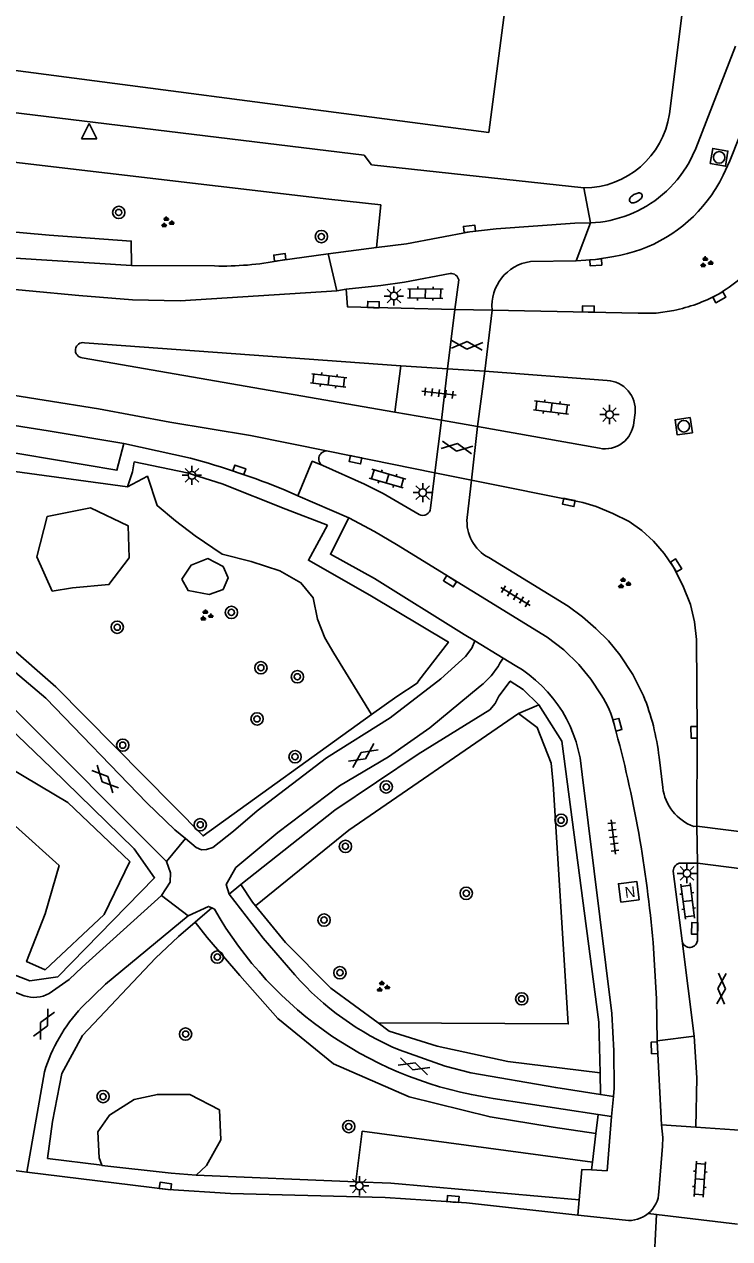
# Model space of a CAD drawing. Extents: x 131000 to 133014, y 396499 to 399001.
# Drawn here: x 132031.7 to 132077.5, y 396909.4 to 396988.2 of the extents above; entities that cross this region are included whole.
import ezdxf

# ---------------------------------------------------------------- set-up
doc = ezdxf.new("R2010")
doc.units = 0
for name, color, linetype in [('gg-afsc-muur', 7, 'Continuous'), ('gg-knt-verharding', 7, 'Continuous'), ('gg-knt-verharding nz', 7, 'Continuous'), ('gt-grn-groengrens', 7, 'Continuous'), ('gt-grn-weggrens', 7, 'Continuous'), ('gt-symb-boom', 7, 'Continuous'), ('gt-symb-brandkraan', 7, 'Continuous'), ('gt-symb-gesloten verharding', 7, 'Continuous'), ('gt-symb-groenvak', 7, 'Continuous'), ('gt-symb-klinker verharding', 7, 'Continuous'), ('gt-symb-kolk', 7, 'Continuous'), ('gt-symb-lichtmast', 7, 'Continuous'), ('gt-symb-nortonput', 7, 'Continuous'), ('gt-symb-rioolschacht', 7, 'Continuous'), ('gt-symb-tegel verharding', 7, 'Continuous'), ('gt-symb-waterafsluiter', 7, 'Continuous')]:
    doc.layers.add(name, color=color, linetype=linetype)

# ---------------------------------------------------------------- blocks, each defined once
blk = doc.blocks.new('gt0-LMAST')
at = {"layer": 'gt-symb-lichtmast'}
for p, q in [((-0.182, 0.173), (-0.447, 0.438)), ((-0.005, 0.246), (-0.005, 0.621)), ((0.172, 0.173), (0.437, 0.438)), ((-0.255, -0.004), (-0.63, -0.004)), ((-0.182, -0.181), (-0.447, -0.446)), ((-0.005, -0.254), (-0.005, -0.629)), ((0.437, -0.446), (0.172, -0.181)), ((0.245, -0.004), (0.62, -0.004))]:
    blk.add_line(p, q, dxfattribs=at)
blk.add_circle((-0.005, -0.004), 0.25, dxfattribs=at)
blk = doc.blocks.new('gt0-KL1')
at = {"layer": 'gt-symb-klinker verharding'}
for p, q in [((-1.15, 0.3), (1.15, 0.3)), ((-1, -0.3), (-1, 0.3)), ((-0.5, 0.3), (-0.5, 0.45)), ((0, -0.3), (0, 0.3)), ((0.5, 0.3), (0.5, 0.45)), ((1, -0.3), (1, 0.3)), ((-1.15, -0.3), (1.15, -0.3)), ((-0.5, -0.45), (-0.5, -0.3)), ((0.5, -0.45), (0.5, -0.3))]:
    blk.add_line(p, q, dxfattribs=at)
blk = doc.blocks.new('gt0-KOLK')
at = {"layer": 'gt-symb-kolk'}
blk.add_lwpolyline([(0, 0), (0.375, 0), (0.375, 0.4), (-0.375, 0.4), (-0.375, 0), (0, 0)], dxfattribs=at)
blk = doc.blocks.new('gt0-RS')
at = {"layer": 'gt-symb-rioolschacht'}
blk.add_lwpolyline([(-0.5, -0.5), (0.5, -0.5), (0.5, 0.5), (-0.5, 0.5)], close=True, dxfattribs=at)
blk.add_circle((0, 0), 0.375, dxfattribs=at)
blk = doc.blocks.new('gt0-BR')
at = {"layer": 'gt-symb-brandkraan'}
for centre, radius, start, end in [((-0.244, 0), 0.206, 107.56694, 252.43307), ((0.599, -2.664), 3, 106.89205, 107.56694), ((0, -0.691), 0.938, 73.10799, 106.89205), ((-0.599, -2.664), 3, 72.43309, 73.10799), ((0.244, 0), 0.206, 287.56695, 72.43309), ((0.599, 2.664), 3, 252.43307, 253.10797), ((0, 0.691), 0.938, 253.10797, 286.89206), ((-0.599, 2.664), 3, 286.89206, 287.56695)]:
    blk.add_arc(centre, radius, start, end, dxfattribs=at)
blk = doc.blocks.new('gt0-TEG1')
at = {"layer": 'gt-symb-tegel verharding'}
for p, q in [((-1.125, 0), (1.125, 0)), ((-0.9, -0.25), (-0.9, 0.25)), ((-0.45, -0.25), (-0.45, 0.25)), ((0, -0.25), (0, 0.25)), ((0.45, -0.25), (0.45, 0.25)), ((0.9, -0.25), (0.9, 0.25))]:
    blk.add_line(p, q, dxfattribs=at)
blk = doc.blocks.new('gt0-GRVAK')
at = {"layer": 'gt-symb-groenvak'}
for p, q in [((-0.11, 0.189), (-0.228, 0.24)), ((-0.182, 0.153), (0.088, 0.153)), ((-0.091, 0.211), (-0.156, 0.322)), ((-0.047, 0.214), (-0.047, 0.393)), ((-0.004, 0.211), (0.061, 0.322)), ((0.015, 0.189), (0.133, 0.24)), ((0.262, -0.052), (0.197, 0.059)), ((0.305, -0.049), (0.305, 0.13)), ((0.349, -0.052), (0.414, 0.059)), ((-0.245, -0.228), (-0.363, -0.177)), ((-0.318, -0.264), (-0.047, -0.264)), ((-0.226, -0.206), (-0.291, -0.095)), ((-0.183, -0.203), (-0.183, -0.024)), ((-0.139, -0.206), (-0.074, -0.095)), ((-0.12, -0.228), (-0.002, -0.177)), ((0.243, -0.074), (0.125, -0.023)), ((0.17, -0.11), (0.441, -0.11)), ((0.368, -0.074), (0.486, -0.023))]:
    blk.add_line(p, q, dxfattribs=at)
blk = doc.blocks.new('gt0-GESVH1')
at = {"layer": 'gt-symb-gesloten verharding'}
for p, q in [((-0.992, -0.261), (0.008, 0.239)), ((0.008, -0.261), (-0.992, 0.239)), ((0.008, 0.239), (1.008, -0.261)), ((1.008, 0.239), (0.008, -0.261))]:
    blk.add_line(p, q, dxfattribs=at)
blk = doc.blocks.new('gt0-NPUT')
at = {"layer": 'gt-symb-nortonput'}
blk.add_lwpolyline([(-0.566, -0.608), (-0.566, 0.592), (0.634, 0.592), (0.634, -0.608)], close=True, dxfattribs=at)
blk.add_text('N', height=0.7, dxfattribs=at).set_placement((-0.221, -0.381))
blk = doc.blocks.new('gt0-BOOM')
at = {"layer": 'gt-symb-boom'}
for radius in [0.4, 0.2]:
    blk.add_circle((0, 0), radius, dxfattribs=at)
blk = doc.blocks.new('gt0-WAFSL')
at = {"layer": 'gt-symb-waterafsluiter'}
for p, q in [((-0.5, -0.333), (0, 0.667)), ((0, 0.667), (0.5, -0.333)), ((0.5, -0.333), (-0.5, -0.333))]:
    blk.add_line(p, q, dxfattribs=at)

msp = doc.modelspace()

# ---------------------------------------------------------------- linework, layer by layer
at = {"layer": 'gg-afsc-muur'}
msp.add_lwpolyline([(132064.322, 397000), (132061.86, 396981.22), (132025.47, 396985.98), (132026.248, 396991.929)], dxfattribs=at)
at = {"layer": 'gg-knt-verharding'}
for p, q in [((132077.466, 397013.106), (132073.609, 396982.425)), ((132024.82, 396983.27), (132053.767, 396979.747)), ((132051.476, 396976.885), (132024.429, 396980.06)), ((132054.563, 396973.735), (132051.426, 396973.324)), ((132051.426, 396973.324), (132048.31, 396972.905)), ((132051.979, 396970.928), (132051.426, 396973.324)), ((132064.571, 396972.828), (132067.549, 396972.881)), ((132044.038, 396972.544), (132038.637, 396972.582)), ((132059.908, 396971.639), (132059.659, 396969.707)), ((132052.601, 396971.039), (132051.979, 396970.928)), ((132062.081, 396969.681), (132059.659, 396969.707)), ((132035.583, 396967.558), (132056.151, 396966.064)), ((132055.747, 396963.053), (132035.439, 396966.572)), ((132055.747, 396963.053), (132056.151, 396966.064)), ((132056.151, 396966.064), (132059.188, 396965.866)), ((132059.188, 396965.866), (132061.606, 396965.708)), ((132061.126, 396962.124), (132061.606, 396965.708)), ((132061.606, 396965.708), (132069.559, 396965.105)), ((132058.779, 396962.529), (132055.747, 396963.053)), ((132061.126, 396962.124), (132058.779, 396962.529)), ((132071.376, 396963.014), (132071.284, 396962.381)), ((132069.061, 396960.699), (132061.126, 396962.124)), ((132038.134, 396961.006), (132042.472, 396960.054)), ((132051.413, 396960.523), (132058.359, 396959.099)), ((132058.359, 396959.099), (132058.077, 396956.809)), ((132060.743, 396958.624), (132058.359, 396959.099)), ((132060.457, 396956.205), (132060.743, 396958.624)), ((132048.627, 396957.976), (132049.45, 396957.623)), ((132049.45, 396957.623), (132052.765, 396956.181)), ((132060.948, 396948.195), (132060.269, 396948.609)), ((132062.794, 396947.068), (132060.948, 396948.195)), ((132062.588, 396946.742), (132062.794, 396947.068)), ((132063.574, 396946.592), (132062.794, 396947.068)), ((132031.003, 396943.801), (132040.914, 396933.854)), ((132073.171, 396938.661), (132072.924, 396940.639)), ((132075.391, 396936.151), (132075.177, 396936.139)), ((132075.414, 396933.76), (132075.391, 396936.151)), ((132075.414, 396933.76), (132074.342, 396933.76)), ((132075.423, 396928.791), (132075.414, 396933.76)), ((132073.852, 396933.226), (132074.422, 396928.697)), ((132044.028, 396930.759), (132043.861, 396930.839)), ((132074.422, 396928.697), (132075.2, 396922.51)), ((132075.2, 396922.51), (132072.803, 396922.208)), ((132073.084, 396916.755), (132072.803, 396922.208)), ((132031.848, 396913.685), (132032.98, 396920.198)), ((132062.147, 396918.472), (132068.976, 396917.43)), ((132069.955, 396918.595), (132069.116, 396918.724)), ((132069.846, 396917.297), (132069.955, 396918.595)), ((132068.976, 396917.43), (132069.846, 396917.297)), ((132069.846, 396917.297), (132069.548, 396913.76)), ((132075.321, 396916.604), (132073.084, 396916.755)), ((132078.468, 396916.392), (132075.321, 396916.604)), ((132031.848, 396913.685), (132029.793, 396913.939)), ((132068.539, 396913.821), (132069.548, 396913.76)), ((132067.657, 396910.888), (132067.743, 396911.87)), ((132067.657, 396910.888), (132070.75, 396910.55)), ((132072.764, 396910.918), (132072.21, 396910.984)), ((132078.019, 396910.293), (132072.764, 396910.918))]:
    msp.add_line(p, q, dxfattribs=at)
for points in [[(132077.903, 396986.823), (132075.326, 396980.179), (132074.881, 396979.273)], [(132077.101, 396978.452), (132077.518, 396979.372), (132079.462, 396984.227), (132079.568, 396984.445)], [(132068.037, 396977.61), (132054.244, 396979.116), (132053.767, 396979.747)], [(132054.563, 396973.735), (132054.839, 396976.513), (132051.476, 396976.885)], [(132038.637, 396972.582), (132038.628, 396974.164), (132033.284, 396974.552), (132025.05, 396975.28)], [(132054.563, 396973.735), (132056.513, 396973.991), (132060.634, 396974.755), (132062.349, 396974.952), (132067.452, 396975.324), (132068.474, 396975.338)], [(132067.549, 396972.881), (132068.802, 396972.975), (132069.993, 396973.169)], [(132059.341, 396972.064), (132056.389, 396971.499), (132054.838, 396971.282), (132052.601, 396971.039)], [(132059.659, 396969.707), (132052.672, 396969.897), (132052.601, 396971.039)], [(132073.888, 396969.657), (132072.733, 396969.487), (132071.566, 396969.474), (132062.081, 396969.681)], [(132027.38, 396961.02), (132037.697, 396959.269), (132038.134, 396961.006)], [(132051.069, 396959.575), (132050.393, 396959.859), (132049.45, 396957.623)], [(132051.069, 396959.575), (132053.786, 396958.369), (132054.987, 396957.757), (132057.333, 396956.41)], [(132060.743, 396958.624), (132067.978, 396957.182), (132068.839, 396956.91), (132069.929, 396956.473), (132070.975, 396955.938), (132071.813, 396955.352), (132072.57, 396954.664), (132073.266, 396953.864), (132073.859, 396952.984), (132074.477, 396951.796), (132074.961, 396950.547), (132075.229, 396949.426), (132075.353, 396948.28), (132075.4, 396942.249), (132075.391, 396936.151)], [(132052.765, 396956.181), (132051.568, 396953.814), (132054.425, 396952.234), (132060.269, 396948.609)], [(132052.765, 396956.181), (132054.43, 396955.305), (132055.864, 396954.461), (132065.654, 396948.426), (132066.731, 396947.6), (132067.709, 396946.659), (132068.497, 396945.713), (132069.174, 396944.684)], [(132071.917, 396944.616), (132071.23, 396946.002), (132070.376, 396947.291), (132069.641, 396948.186), (132068.82, 396949.002), (132067.946, 396949.762), (132067.015, 396950.451), (132061.869, 396953.597)], [(132004.626, 396948.677), (132006.43, 396948.146), (132009.238, 396948.865), (132013.281, 396950.493), (132017.789, 396951.034), (132021.953, 396950.426), (132025.729, 396949.365), (132029.665, 396947.326), (132033.064, 396944.462)], [(132042.153, 396935.345), (132042.851, 396934.775), (132043.201, 396934.624), (132043.513, 396934.639), (132043.929, 396934.762), (132045.26, 396935.819), (132046.813, 396937.147), (132051.324, 396940.595), (132055.458, 396943.187), (132058.748, 396945.718), (132060.355, 396947.173), (132060.755, 396947.721), (132060.948, 396948.195)], [(132044.984, 396931.746), (132044.784, 396932.366), (132045.422, 396933.46), (132048.141, 396935.752), (132052.169, 396938.771), (132055.34, 396940.664), (132058.04, 396942.544), (132061.301, 396945.238)], [(132033.064, 396944.462), (132039.64, 396937.663), (132041.456, 396935.914), (132042.153, 396935.345)], [(132067.921, 396939.499), (132069.867, 396923.99), (132069.996, 396921.564), (132070, 396919.134), (132069.955, 396918.595)], [(132040.914, 396933.854), (132041.179, 396933.113), (132041.145, 396932.518), (132040.586, 396931.656)], [(132049.253, 396926.501), (132047.205, 396928.881), (132044.984, 396931.746)], [(132040.586, 396931.656), (132035.428, 396926.997), (132034.589, 396926.183), (132033.285, 396925.292)], [(132043.861, 396930.839), (132043.653, 396930.938), (132042.313, 396930.323)], [(132042.313, 396930.323), (132036.945, 396925.898), (132035.399, 396924.376)], [(132072.803, 396922.208), (132072.756, 396924.94), (132072.534, 396928.587)], [(132021.546, 396927.919), (132023.635, 396927.944), (132026.353, 396927.228), (132031.673, 396925.14)], [(132069.116, 396918.724), (132066.211, 396919.171), (132060.691, 396920.126), (132059.026, 396920.569), (132056.038, 396921.616)], [(132072.92, 396912.4), (132073.15, 396915.371), (132073.166, 396915.93), (132073.084, 396916.755)], [(132067.657, 396910.888), (132060.42, 396911.68), (132055.12, 396912.02), (132045.07, 396912.3), (132041.03, 396912.55), (132031.848, 396913.685)], [(132067.743, 396911.87), (132067.916, 396913.858), (132068.539, 396913.821)]]:
    msp.add_lwpolyline(points, dxfattribs=at)
for centre, radius, start, end in [((132067.999, 396983.285), 5.675, 270.38266, 351.28069), ((132068.103, 396983.122), 7.795, 310.34525, 330.41096), ((132068.487, 396982.631), 9.574, 322.30658, 334.12031), ((132068.107, 396983.121), 7.792, 272.70331, 310.32785), ((132068.473, 396982.637), 9.589, 279.12306, 322.33133), ((132044.538, 396992.08), 19.542, 268.53265, 281.12781), ((132064.964, 396969.958), 2.896, 97.79938, 185.49643), ((132070.714, 396980.792), 11.765, 300.85153, 317.71793), ((132059.376, 396971.52), 0.546, 12.64861, 93.64394), ((132071.863, 396979.717), 10.261, 281.38088, 298.42112), ((132035.494, 396967.068), 0.498, 79.74469, 171.7579), ((132035.494, 396967.067), 0.498, 171.71644, 263.65478), ((132069.453, 396963.178), 1.93, 355.11675, 86.86207), ((132069.416, 396962.54), 1.875, 259.10282, 355.12205), ((132051.33, 396960.017), 0.513, 80.71248, 239.39897), ((132029.071, 396910.206), 51.618, 67.73689, 74.95254), ((132057.579, 396956.844), 0.499, 240.39042, 356.01804), ((132063.076, 396955.937), 2.633, 174.15255, 242.71066), ((132058.111, 396949.271), 5.142, 308.34791, 330.54369), ((132059.154, 396939.005), 8.781, 3.22708, 59.77766), ((132064.278, 396941.415), 5.887, 12.51554, 33.72889), ((132058.003, 396938.977), 15.013, 6.35607, 22.06192), ((131994.324, 396921.949), 78.492, 4.8512, 15.32277), ((132076.196, 396939.009), 3.045, 186.55367, 250.44384), ((132074.366, 396933.246), 0.514, 92.66692, 182.25391), ((132065.659, 396943.153), 24.93, 209.81288, 261.90253), ((132074.916, 396928.777), 0.5, 189.24821, 275.90986), ((132074.919, 396928.782), 0.504, 275.45475, 1.05586), ((132063.26, 396938.801), 18.641, 221.28837, 247.20608), ((132032.317, 396926.931), 1.903, 250.20829, 300.56501), ((132043.378, 396916.967), 10.888, 137.12103, 162.73856), ((132070.968, 396912.493), 1.954, 309.45929, 357.2812), ((132070.967, 396912.493), 1.955, 263.63332, 309.47693)]:
    msp.add_arc(centre, radius, start, end, dxfattribs=at)
at = {"layer": 'gg-knt-verharding nz'}
for p, q in [((132059.188, 396965.866), (132059.659, 396969.707)), ((132062.081, 396969.681), (132061.606, 396965.708)), ((132058.779, 396962.529), (132059.188, 396965.866)), ((132058.359, 396959.099), (132058.779, 396962.529)), ((132061.126, 396962.124), (132060.743, 396958.624)), ((132079.528, 396935.633), (132075.391, 396936.151)), ((132075.414, 396933.76), (132079.414, 396933.243))]:
    msp.add_line(p, q, dxfattribs=at)
for points in [[(132038.637, 396972.582), (132023.49, 396973.537), (132014.049, 396974.74), (131998.825, 396976.619), (131942.145, 396983.717), (131922.392, 396986.15)], [(132051.979, 396970.928), (132041.794, 396970.287), (132038.699, 396970.35), (132035.212, 396970.619), (132028.738, 396971.235), (132023.293, 396971.591), (131991.768, 396975.47), (131965.807, 396978.729), (131922.171, 396984.164)], [(131924.986, 396977.548), (131988.345, 396969.804), (132022.341, 396965.515), (132036.492, 396963.269), (132041.141, 396962.393), (132046.366, 396961.521), (132051.413, 396960.523)], [(131924.741, 396975.54), (131949.281, 396972.537), (131972.243, 396969.634), (132000.188, 396966.305), (132023.354, 396963.404), (132033.222, 396961.824), (132038.134, 396961.006)], [(132075.2, 396922.51), (132075.383, 396919.794), (132075.321, 396916.604)]]:
    msp.add_lwpolyline(points, dxfattribs=at)
at = {"layer": 'gt-grn-groengrens'}
for p, q in [((132063.797, 396943.476), (132065.121, 396944.042)), ((132044.984, 396931.746), (132045.752, 396932.354)), ((132042.783, 396929.91), (132043.861, 396930.839)), ((132069.095, 396920.124), (132069.116, 396918.724)), ((132068.976, 396917.43), (132068.826, 396916.188)), ((132068.826, 396916.188), (132068.601, 396914.332)), ((132068.601, 396914.332), (132068.539, 396913.821)), ((132053.231, 396913.056), (132042.847, 396913.483))]:
    msp.add_line(p, q, dxfattribs=at)
for points in [[(132038.38, 396958.189), (132011.927, 396961.783), (131998.863, 396963.598)], [(132038.38, 396958.189), (132038.713, 396959.171), (132038.824, 396959.819), (132042.251, 396959.097), (132044.529, 396958.393), (132048.678, 396956.745), (132051.383, 396955.707)], [(132054.235, 396943.409), (132051.8, 396947.388), (132051.209, 396948.386), (132050.735, 396949.601), (132050.44, 396950.978), (132049.654, 396951.962), (132048.277, 396952.749), (132046.409, 396953.339), (132044.541, 396953.831), (132042.772, 396955.011), (132041.494, 396955.995), (132040.314, 396956.979), (132039.68, 396958.883), (132038.38, 396958.189)], [(132032.498, 396953.642), (132033.486, 396951.424), (132034.807, 396951.633), (132037.172, 396951.842), (132038.493, 396953.58), (132038.424, 396955.667), (132035.972, 396956.824), (132033.164, 396956.273), (132032.498, 396953.642)], [(132051.383, 396955.707), (132050.141, 396953.429), (132054.124, 396951.151), (132059.236, 396948.113), (132057.31, 396945.613), (132057.198, 396945.446), (132055.883, 396944.576), (132054.235, 396943.409)], [(132041.916, 396952.205), (132042.318, 396951.452), (132043.692, 396951.207), (132044.588, 396951.53), (132044.921, 396952.279), (132044.588, 396953.028), (132043.595, 396953.534), (132042.508, 396953.111), (132041.916, 396952.205)], [(132054.235, 396943.409), (132043.288, 396935.523), (132033.727, 396945.198), (132030.574, 396947.957), (132025.997, 396950.284), (132022.081, 396951.415), (132018.025, 396952.127), (132013.028, 396951.504), (132010.346, 396950.411)], [(132027.913, 396945.208), (132033.451, 396939.929), (132038.82, 396934.67), (132040.146, 396932.797), (132033.853, 396926.355), (132032.024, 396926.104), (132027.718, 396927.757)], [(132045.752, 396932.354), (132051.865, 396937.189), (132057.271, 396940.831), (132061.919, 396943.721), (132062.276, 396944.113), (132062.515, 396944.601), (132063.259, 396945.579), (132064.086, 396945.041), (132065.121, 396944.042)], [(132065.121, 396944.042), (132066.611, 396941.669), (132069.011, 396923.418), (132069.095, 396920.124)], [(132046.707, 396930.975), (132052.776, 396935.885), (132063.797, 396943.476)], [(132063.797, 396943.476), (132064.999, 396942.568), (132065.915, 396940.242), (132066.034, 396938.877), (132067.024, 396923.312), (132054.663, 396923.372)], [(132028.727, 396938.328), (132029.508, 396936.642), (132031.111, 396936.155), (132033.937, 396933.597), (132033.031, 396930.451), (132031.823, 396927.355), (132033.027, 396926.823), (132036.858, 396930.407), (132038.527, 396933.868), (132034.51, 396937.699), (132030.766, 396939.914), (132028.727, 396938.328)], [(132045.752, 396932.354), (132046.508, 396931.22), (132046.707, 396930.975)], [(132054.663, 396923.372), (132051.599, 396925.637), (132048.643, 396928.593), (132046.707, 396930.975)], [(132036.711, 396914.128), (132033.185, 396914.569), (132033.516, 396916.962), (132034.123, 396920.091), (132035.448, 396922.557), (132040.197, 396927.581), (132041.706, 396928.98), (132042.783, 396929.91)], [(132042.783, 396929.91), (132043.552, 396928.921), (132045.687, 396926.458), (132048.15, 396923.666), (132051.763, 396920.71), (132056.69, 396918.575), (132061.946, 396917.261), (132066.051, 396916.604), (132068.826, 396916.188)], [(132069.095, 396920.124), (132063.095, 396920.874), (132058.497, 396921.859), (132055.376, 396922.845), (132054.663, 396923.372)], [(132036.711, 396914.128), (132036.538, 396914.606), (132036.453, 396916.29), (132037.211, 396917.384), (132038.809, 396918.394), (132040.324, 396918.731), (132042.427, 396918.731), (132044.362, 396917.721), (132044.446, 396915.785), (132043.521, 396914.101), (132042.847, 396913.483)], [(132053.231, 396913.056), (132053.636, 396916.338), (132068.601, 396914.332)], [(132042.847, 396913.483), (132041.209, 396913.612), (132036.718, 396914.109), (132036.711, 396914.128)], [(132067.743, 396911.87), (132055.487, 396912.963), (132053.231, 396913.056)]]:
    msp.add_lwpolyline(points, dxfattribs=at)
at = {"layer": 'gt-grn-weggrens'}
for p, q in [((132068.037, 396977.61), (132068.474, 396975.338)), ((132067.549, 396972.881), (132068.474, 396975.338)), ((132040.914, 396933.854), (132042.153, 396935.345)), ((132040.586, 396931.656), (132042.313, 396930.323))]:
    msp.add_line(p, q, dxfattribs=at)
msp.add_lwpolyline([(132072.764, 396910.918), (132072.559, 396907.114), (132072.053, 396904.07)], dxfattribs=at)

# ---------------------------------------------------------------- block references
at = {"layer": 'gt-symb-boom'}
for p in [(132037.812, 396976.019), (132050.979, 396974.453), (132045.131, 396950.04), (132037.715, 396949.079), (132047.049, 396946.441), (132049.419, 396945.859), (132046.799, 396943.12), (132038.074, 396941.415), (132049.268, 396940.663), (132055.198, 396938.701), (132043.107, 396936.244), (132066.56, 396936.54), (132052.545, 396934.839), (132060.397, 396931.79), (132051.155, 396930.054), (132044.215, 396927.649), (132052.188, 396926.632), (132064, 396924.936), (132042.157, 396922.644), (132036.797, 396918.585)]:
    msp.add_blockref('gt0-BOOM', p, dxfattribs=at)
at = {"layer": 'gt-symb-boom', "rotation": -19.757899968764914}
msp.add_blockref('gt0-BOOM', (132052.759, 396916.636), dxfattribs=at)
at = {"layer": 'gt-symb-brandkraan', "rotation": 30.796713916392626}
msp.add_blockref('gt0-BR', (132071.417, 396976.967), dxfattribs=at)
at = {"layer": 'gt-symb-gesloten verharding'}
for p, rotation in [((132060.457, 396967.378), 176.27357411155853), ((132059.789, 396960.769), -9.7921462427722), ((132053.697, 396940.741), 35.10468688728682), ((132036.926, 396939.221), -46.62038198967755), ((132076.974, 396925.592), 86.90594194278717), ((132032.944, 396923.289), 62.743128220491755), ((132056.999, 396920.564), -18.126812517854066)]:
    msp.add_blockref('gt0-GESVH1', p, dxfattribs=dict(at, rotation=rotation))
at = {"layer": 'gt-symb-groenvak'}
for p in [(132040.949, 396975.369), (132075.977, 396972.779), (132070.636, 396951.915), (132043.49, 396949.831), (132054.957, 396925.709)]:
    msp.add_blockref('gt0-GRVAK', p, dxfattribs=at)
at = {"layer": 'gt-symb-klinker verharding'}
for p, rotation in [((132057.736, 396970.751), 179.25519682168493), ((132051.457, 396965.111), -6.947410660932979), ((132065.94, 396963.349), -6.947410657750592), ((132055.281, 396958.733), -16.07917237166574), ((132074.792, 396931.287), -82.81812146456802), ((132075.579, 396913.216), -93.78359025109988)]:
    msp.add_blockref('gt0-KL1', p, dxfattribs=dict(at, rotation=rotation))
at = {"layer": 'gt-symb-kolk'}
for p, rotation in [((132060.634, 396974.755), 6.549091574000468), ((132048.31, 396972.905), 7.643869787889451), ((132068.802, 396972.975), -175.69798886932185), ((132076.747, 396970.692), -151.0511383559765), ((132054.361, 396969.83), -1.3175706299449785), ((132068.326, 396969.548), -1.3175706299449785), ((132053.236, 396960.152), 168.52151796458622), ((132045.581, 396959.112), -18.67058341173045), ((132067.097, 396957.383), 168.92612885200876), ((132073.859, 396952.984), -58.32868147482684), ((132059.443, 396952.232), 148.0735449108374), ((132070.025, 396942.691), -74.75492966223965), ((132075.4, 396942.249), 90.45835645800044), ((132075.441, 396929.505), 88.56790381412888), ((132072.826, 396921.759), 92.9466251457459), ((132040.817, 396912.576), -7.068140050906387), ((132059.525, 396911.737), -4.701808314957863)]:
    msp.add_blockref('gt0-KOLK', p, dxfattribs=dict(at, rotation=rotation))
at = {"layer": 'gt-symb-lichtmast'}
for p in [(132055.698, 396970.595), (132069.712, 396962.894), (132042.572, 396958.949), (132057.575, 396957.824), (132074.743, 396933.087), (132053.453, 396912.786)]:
    msp.add_blockref('gt0-LMAST', p, dxfattribs=at)
at = {"layer": 'gt-symb-nortonput', "rotation": 6.947410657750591}
msp.add_blockref('gt0-NPUT', (132070.921, 396931.896), dxfattribs=at)
at = {"layer": 'gt-symb-rioolschacht'}
for p, rotation in [((132076.829, 396979.599), -9.725965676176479), ((132074.532, 396962.133), -172.00768606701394)]:
    msp.add_blockref('gt0-RS', p, dxfattribs=dict(at, rotation=rotation))
at = {"layer": 'gt-symb-tegel verharding'}
for p, rotation in [((132058.618, 396964.281), -6.890548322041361), ((132063.593, 396951.08), 148.53512697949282), ((132069.955, 396935.454), -82.81812146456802)]:
    msp.add_blockref('gt0-TEG1', p, dxfattribs=dict(at, rotation=rotation))
at = {"layer": 'gt-symb-waterafsluiter'}
msp.add_blockref('gt0-WAFSL', (132035.882, 396981.132), dxfattribs=at)

doc.saveas('drawing.dxf')
